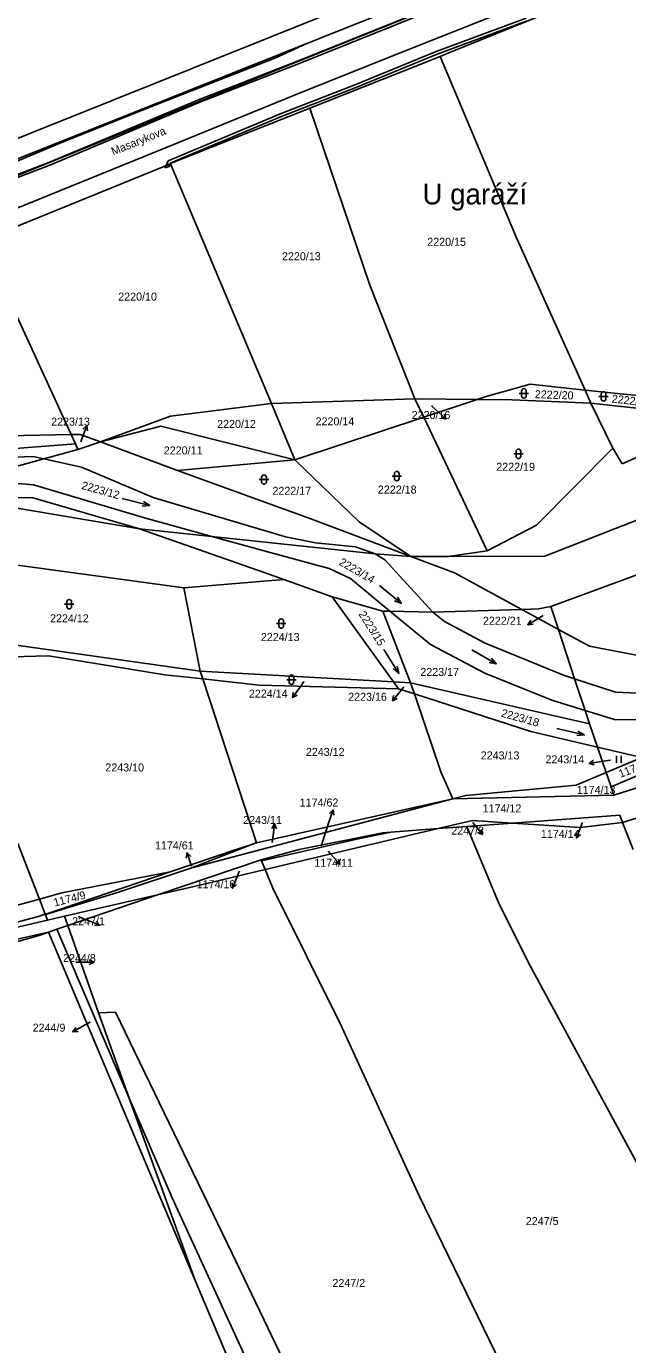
# Model space of a CAD drawing. Extents: x -785744 to -782822, y -1067550 to -1063910.
# Drawn here: x -785310.3 to -785182.6, y -1066179.1 to -1065899 of the extents above; entities that cross this region are included whole.
import ezdxf

# ---------------------------------------------------------------- set-up
doc = ezdxf.new("R2010")
doc.units = 0
for name, color, linetype in [('Hranice parcel', 7, 'Continuous'), ('Parcelní čísla', 7, 'Continuous'), ('Pop_ČP_popisy', 7, 'Continuous'), ('Vnitřní kresba', 7, 'Continuous'), ('Věcná břemena k části', 7, 'Continuous'), ('Značky kultur', 7, 'Continuous')]:
    doc.layers.add(name, color=color, linetype=linetype)

msp = doc.modelspace()

# ---------------------------------------------------------------- linework, layer by layer
at = {"layer": 'Hranice parcel'}
for p, q in [((-785222.83, -1066069.41), (-785232.95, -1066070.16)), ((-785261.44, -1066072.42), (-785262.68, -1066072.9)), ((-785239.51, -1066071.52), (-785260.38, -1066076.3)), ((-785232.95, -1066070.16), (-785239.51, -1066071.52)), ((-785232.95, -1066070.16), (-785234.62, -1066070.29)), ((-785279.81, -1066078.64), (-785265.58, -1066073.82)), ((-785262.68, -1066072.9), (-785275.19, -1066077.74)), ((-785265.58, -1066073.82), (-785262.68, -1066072.9)), ((-785260.38, -1066076.3), (-785260.49, -1066076.04)), ((-785260.38, -1066076.3), (-785259.61, -1066078.14)), ((-785305.81, -1066087.44), (-785279.81, -1066078.64)), ((-785302.77, -1066083.1), (-785279.81, -1066078.64)), ((-785307.56, -1066084.4), (-785306.31, -1066087.61)), ((-785347.65, -1066098.84), (-785309.38, -1066088.5)), ((-785309.38, -1066088.5), (-785307.82, -1066088.07)), ((-785307.82, -1066088.07), (-785306.31, -1066087.61)), ((-785306.31, -1066087.61), (-785305.81, -1066087.44)), ((-785306.31, -1066087.61), (-785306.29, -1066087.67)), ((-785308.33, -1066092.37), (-785307.21, -1066092)), ((-785307.21, -1066092), (-785305.62, -1066091.4)), ((-785322.36, -1066096.16), (-785308.33, -1066092.37))]:
    msp.add_line(p, q, dxfattribs=at)
for points in [[(-785207.14, -1065880.56), (-785325.74, -1065928.19)], [(-785250.75, -1065902.6), (-785197.53, -1065881.36)], [(-785220.59, -1065904.6), (-785179.96, -1065888.08)], [(-785314.69, -1065928.12), (-785250.75, -1065902.6)], [(-785257.53, -1065905.7), (-785250.75, -1065902.6)], [(-785284.09, -1065916.11), (-785257.53, -1065905.7)], [(-785238.88, -1065911.89), (-785222.42, -1065905.33)], [(-785222.42, -1065905.33), (-785220.59, -1065904.6)], [(-785222.42, -1065905.33), (-785206.19, -1065943.9)], [(-785250.12, -1065916.34), (-785238.88, -1065911.89)], [(-785303.39, -1065923.87), (-785284.09, -1065916.11)], [(-785279.19, -1065927.92), (-785250.12, -1065916.34)], [(-785250.12, -1065916.34), (-785237.36, -1065953.97)], [(-785314.49, -1065928.53), (-785303.39, -1065923.87)], [(-785319.83, -1065944.49), (-785279.73, -1065928.14)], [(-785279.73, -1065928.14), (-785279.19, -1065927.92)], [(-785279.73, -1065928.14), (-785258.25, -1065979.08)], [(-785319.83, -1065944.49), (-785300.79, -1065985.7)], [(-785206.19, -1065943.9), (-785191.66, -1065976.25)], [(-785237.36, -1065953.97), (-785227.79, -1065978.07)], [(-785212.64, -1065977.59), (-785203.33, -1065974.98)], [(-785203.33, -1065974.98), (-785191.66, -1065976.25)], [(-785191.66, -1065976.25), (-785184.13, -1065977.07)], [(-785191.66, -1065976.25), (-785190.43, -1065978.99)], [(-785184.13, -1065977.07), (-785174.49, -1065977.94)], [(-785279.71, -1065981.82), (-785258.25, -1065979.08)], [(-785258.25, -1065979.08), (-785227.79, -1065978.07)], [(-785258.25, -1065979.08), (-785253.28, -1065991.08)], [(-785227.79, -1065978.07), (-785214.57, -1065978.23)], [(-785227.79, -1065978.07), (-785225.92, -1065982)], [(-785225.92, -1065982), (-785214.57, -1065978.23)], [(-785214.57, -1065978.23), (-785212.64, -1065977.59)], [(-785214.57, -1065978.23), (-785207.2, -1065978.32)], [(-785207.2, -1065978.32), (-785190.43, -1065978.99)], [(-785190.43, -1065978.99), (-785185.75, -1065988.61)], [(-785190.43, -1065978.99), (-785175.5, -1065980.64)], [(-785183.81, -1065991.89), (-785152.81, -1065978.18)], [(-785294.59, -1065987.27), (-785279.71, -1065981.82)], [(-785253.28, -1065991.08), (-785225.92, -1065982)], [(-785225.92, -1065982), (-785212.45, -1066010.37)], [(-785300.79, -1065985.7), (-785298.94, -1065985.66)], [(-785298.94, -1065985.66), (-785294.59, -1065987.27)], [(-785294.59, -1065987.27), (-785281.75, -1065983.91)], [(-785281.75, -1065983.91), (-785253.28, -1065991.08)], [(-785347.44, -1065991.32), (-785299.9, -1065987.63)], [(-785317.58, -1065986.03), (-785300.79, -1065985.7)], [(-785300.79, -1065985.7), (-785299.9, -1065987.63)], [(-785299.9, -1065987.63), (-785299.37, -1065988.85)], [(-785299.37, -1065988.85), (-785294.59, -1065987.27)], [(-785294.59, -1065987.27), (-785278.2, -1065993.34)], [(-785322.59, -1065995.21), (-785306.66, -1065990.85)], [(-785306.66, -1065990.85), (-785299.37, -1065988.85)], [(-785278.2, -1065993.34), (-785253.28, -1065991.08)], [(-785253.28, -1065991.08), (-785239.61, -1066004.23)], [(-785201.98, -1066004.94), (-785185.75, -1065988.61)], [(-785185.75, -1065988.61), (-785183.81, -1065991.89)], [(-785278.2, -1065993.34), (-785249.92, -1066003.59)], [(-785200.18, -1066011.52), (-785162.06, -1065996.56)], [(-785333.21, -1065999.53), (-785309.14, -1065999.06)], [(-785309.14, -1065999.06), (-785286.29, -1066005.72)], [(-785314.81, -1066000.94), (-785286.29, -1066005.72)], [(-785249.92, -1066003.59), (-785228.67, -1066011.6)], [(-785239.61, -1066004.23), (-785228.67, -1066011.6)], [(-785212.45, -1066010.37), (-785201.98, -1066004.94)], [(-785286.29, -1066005.72), (-785259.85, -1066015)], [(-785286.29, -1066005.72), (-785270.95, -1066007.35)], [(-785270.95, -1066007.35), (-785236.28, -1066011.04)], [(-785220.77, -1066011.58), (-785212.45, -1066010.37)], [(-785198.92, -1066022.23), (-785162.54, -1066008.82)], [(-785315.32, -1066012.99), (-785276.92, -1066018.23)], [(-785236.28, -1066011.04), (-785228.67, -1066011.6)], [(-785228.67, -1066011.6), (-785220.77, -1066011.58)], [(-785228.67, -1066011.6), (-785219.38, -1066015.1)], [(-785220.77, -1066011.58), (-785200.18, -1066011.52)], [(-785259.85, -1066015), (-785255.62, -1066016.52)], [(-785219.38, -1066015.1), (-785205.1, -1066022.86)], [(-785276.92, -1066018.23), (-785255.62, -1066016.52)], [(-785276.92, -1066018.23), (-785273.41, -1066035.98)], [(-785255.62, -1066016.52), (-785245.38, -1066020.21)], [(-785245.38, -1066020.21), (-785232.33, -1066038.23)], [(-785245.38, -1066020.21), (-785234.61, -1066023.19)], [(-785234.61, -1066023.19), (-785228.72, -1066038.43)], [(-785234.61, -1066023.19), (-785233.11, -1066023.23)], [(-785233.11, -1066023.23), (-785224.03, -1066023.45)], [(-785224.03, -1066023.45), (-785205.1, -1066022.86)], [(-785205.1, -1066022.86), (-785201.53, -1066022.75)], [(-785205.1, -1066022.86), (-785197.32, -1066027.09)], [(-785201.53, -1066022.75), (-785198.92, -1066022.23)], [(-785198.92, -1066022.23), (-785197.32, -1066027.09)], [(-785197.32, -1066027.09), (-785190.71, -1066030.68)], [(-785197.32, -1066027.09), (-785193.88, -1066037.57)], [(-785325.51, -1066028.59), (-785273.41, -1066035.98)], [(-785324.1, -1066033.23), (-785305.6, -1066032.68)], [(-785305.6, -1066032.68), (-785280.94, -1066036.75)], [(-785190.71, -1066030.68), (-785176.34, -1066033.39)], [(-785273.41, -1066035.98), (-785272.87, -1066037.63)], [(-785273.41, -1066035.98), (-785232.33, -1066038.23)], [(-785280.94, -1066036.75), (-785272.87, -1066037.63)], [(-785272.87, -1066037.63), (-785260.87, -1066038.95)], [(-785272.87, -1066037.63), (-785261.44, -1066072.42)], [(-785232.33, -1066038.23), (-785231.27, -1066039.69)], [(-785232.33, -1066038.23), (-785228.72, -1066038.43)], [(-785228.72, -1066038.43), (-785227.92, -1066040.78)], [(-785228.72, -1066038.43), (-785190.72, -1066047.18)], [(-785193.88, -1066037.57), (-785191.66, -1066044.33)], [(-785260.87, -1066038.95), (-785231.27, -1066039.69)], [(-785231.27, -1066039.69), (-785227.92, -1066040.78)], [(-785227.92, -1066040.78), (-785203.2, -1066048.82)], [(-785227.92, -1066040.78), (-785222.31, -1066057.36)], [(-785191.66, -1066044.33), (-785190.72, -1066047.18)], [(-785190.72, -1066047.18), (-785189.04, -1066052.11)], [(-785203.2, -1066048.82), (-785189.04, -1066052.11)], [(-785189.04, -1066052.11), (-785179.58, -1066054.3)], [(-785189.04, -1066052.11), (-785187.19, -1066057.5)], [(-785187.19, -1066057.5), (-785179.58, -1066054.3)], [(-785186.15, -1066060.55), (-785170.29, -1066053.77)], [(-785185.56, -1066062.29), (-785164.58, -1066055.67)], [(-785222.31, -1066057.36), (-785219.72, -1066063.1)], [(-785193.54, -1066060.17), (-785187.19, -1066057.5)], [(-785187.19, -1066057.5), (-785186.15, -1066060.55)], [(-785216.97, -1066062.37), (-785193.54, -1066060.17)], [(-785186.15, -1066060.55), (-785185.56, -1066062.29)], [(-785275.19, -1066077.74), (-785219.72, -1066063.1)], [(-785261.44, -1066072.42), (-785219.72, -1066063.1)], [(-785219.72, -1066063.1), (-785185.56, -1066062.29)], [(-785219.72, -1066063.1), (-785216.97, -1066062.37)], [(-785207.09, -1066068.24), (-785184.29, -1066066.55)], [(-785184.29, -1066066.55), (-785183.68, -1066068.11)], [(-785183.68, -1066068.11), (-785179.36, -1066066.76)], [(-785259.61, -1066078.14), (-785222.83, -1066069.41)], [(-785222.83, -1066069.41), (-785215.56, -1066067.68)], [(-785222.83, -1066069.41), (-785216.75, -1066068.95)], [(-785216.75, -1066068.95), (-785207.09, -1066068.24)], [(-785216.75, -1066068.95), (-785209.91, -1066085.48)], [(-785215.56, -1066067.68), (-785207.09, -1066068.24)], [(-785207.09, -1066068.24), (-785192.69, -1066069.18)], [(-785192.69, -1066069.18), (-785183.68, -1066068.11)], [(-785183.68, -1066068.11), (-785181.44, -1066073.86)], [(-785252.41, -1066073.87), (-785234.62, -1066070.29)], [(-785312.13, -1066072.62), (-785307.56, -1066084.4)], [(-785260.49, -1066076.04), (-785252.41, -1066073.87)], [(-785290.97, -1066082.99), (-785275.19, -1066077.74)], [(-785282.47, -1066083.51), (-785260.49, -1066076.04)], [(-785274.42, -1066081.66), (-785259.61, -1066078.14)], [(-785259.61, -1066078.14), (-785257.96, -1066082.07)], [(-785307.56, -1066084.4), (-785302.77, -1066083.1)], [(-785306.29, -1066087.67), (-785290.97, -1066082.99)], [(-785302.25, -1066088.04), (-785282.47, -1066083.51)], [(-785301.56, -1066089.99), (-785282.47, -1066083.51)], [(-785282.47, -1066083.51), (-785274.42, -1066081.66)], [(-785257.96, -1066082.07), (-785243.69, -1066110.86)], [(-785335.79, -1066092.09), (-785307.56, -1066084.4)], [(-785209.91, -1066085.48), (-785203.33, -1066098.55)], [(-785305.82, -1066088.87), (-785334.54, -1066095.57)], [(-785306.29, -1066087.67), (-785305.82, -1066088.87)], [(-785302.25, -1066088.04), (-785305.82, -1066088.87)], [(-785302.25, -1066088.04), (-785301.56, -1066089.99)], [(-785347.91, -1066100.91), (-785305.62, -1066091.4)], [(-785305.62, -1066091.4), (-785303.86, -1066090.77)], [(-785305.62, -1066091.4), (-785274.47, -1066165.47)], [(-785303.86, -1066090.77), (-785301.56, -1066089.99)], [(-785303.86, -1066090.77), (-785288.47, -1066126.67)], [(-785301.56, -1066089.99), (-785295.01, -1066108.55)], [(-785203.33, -1066098.55), (-785180.2, -1066141.37)], [(-785295.01, -1066108.55), (-785291.42, -1066108.43)], [(-785295.01, -1066108.55), (-785288.47, -1066126.67)], [(-785291.42, -1066108.43), (-785266.59, -1066159.73)], [(-785243.69, -1066110.86), (-785226.82, -1066147.6)], [(-785288.47, -1066126.67), (-785274.47, -1066165.47)], [(-785288.47, -1066126.67), (-785279.38, -1066147.88)], [(-785279.38, -1066147.88), (-785251.45, -1066208.61)], [(-785226.82, -1066147.6), (-785192.26, -1066218.67)], [(-785266.59, -1066159.73), (-785208.74, -1066280.35)], [(-785274.47, -1066165.47), (-785254.3, -1066213.22)]]:
    msp.add_lwpolyline(points, dxfattribs=at)
at = {"layer": 'Pop_ČP_popisy'}
for p, q in [((-785223.41, -1065980.38), (-785221.18, -1065982.39)), ((-785298.53, -1065986.62), (-785297.5, -1065983.8)), ((-785201.24, -1066024.56), (-785203.82, -1066026.1)), ((-785252.07, -1066039.15), (-785253.8, -1066041.6)), ((-785230.67, -1066039.93), (-785232.56, -1066042.26)), ((-785187.82, -1066055.09), (-785190.78, -1066055.56)), ((-785246.13, -1066068.3), (-785245.19, -1066065.45)), ((-785257.98, -1066071.42), (-785257.6, -1066068.44)), ((-785215.34, -1066068.36), (-785213.46, -1066070.7)), ((-785192.4, -1066068.61), (-785193.47, -1066071.41)), ((-785275.25, -1066077.41), (-785276.2, -1066074.56)), ((-785245.76, -1066074.79), (-785243.72, -1066076.99)), ((-785265.42, -1066079.29), (-785266.52, -1066082.08)), ((-785297.55, -1066088.83), (-785294.76, -1066089.95)), ((-785298.98, -1066097.81), (-785295.98, -1066097.77)), ((-785297.83, -1066111.15), (-785300.47, -1066112.57))]:
    msp.add_line(p, q, dxfattribs=at)
for points in [[(-785224.28, -1065979.6), (-785223.41, -1065980.38)], [(-785221.59, -1065981.35), (-785221.18, -1065982.39), (-785222.26, -1065982.09)], [(-785298.31, -1065984.57), (-785297.5, -1065983.8), (-785297.38, -1065984.91)], [(-785298.75, -1065987.23), (-785298.53, -1065986.62)], [(-785200.58, -1066024.17), (-785201.24, -1066024.56)], [(-785202.7, -1066026.01), (-785203.82, -1066026.1), (-785203.21, -1066025.15)], [(-785251.41, -1066038.2), (-785252.07, -1066039.15)], [(-785252.81, -1066041.07), (-785253.8, -1066041.6), (-785253.63, -1066040.5)], [(-785231.54, -1066041.8), (-785232.56, -1066042.26), (-785232.32, -1066041.17)], [(-785230.17, -1066039.32), (-785230.67, -1066039.93)], [(-785189.72, -1066055.89), (-785190.78, -1066055.56), (-785189.87, -1066054.91)], [(-785186.26, -1066054.85), (-785187.82, -1066055.09)], [(-785245.98, -1066066.24), (-785245.19, -1066065.45), (-785245.03, -1066066.56)], [(-785258.22, -1066069.37), (-785257.6, -1066068.44), (-785257.23, -1066069.5)], [(-785247.73, -1066073.15), (-785246.13, -1066068.3)], [(-785215.54, -1066068.11), (-785215.34, -1066068.36)], [(-785213.7, -1066069.61), (-785213.46, -1066070.7), (-785214.48, -1066070.23)], [(-785192.25, -1066068.21), (-785192.4, -1066068.61)], [(-785258.1, -1066072.35), (-785257.98, -1066071.42)], [(-785192.65, -1066070.66), (-785193.47, -1066071.41), (-785193.58, -1066070.3)], [(-785276.36, -1066075.67), (-785276.2, -1066074.56), (-785275.41, -1066075.35)], [(-785246.26, -1066074.25), (-785245.76, -1066074.79)], [(-785244.03, -1066075.92), (-785243.72, -1066076.99), (-785244.77, -1066076.6)], [(-785265.1, -1066078.47), (-785265.42, -1066079.29)], [(-785265.69, -1066081.33), (-785266.52, -1066082.08), (-785266.62, -1066080.97)], [(-785299.33, -1066088.12), (-785297.55, -1066088.83)], [(-785295.51, -1066089.11), (-785294.76, -1066089.95), (-785295.88, -1066090.04)], [(-785296.99, -1066097.28), (-785295.98, -1066097.77), (-785296.97, -1066098.28)], [(-785299.84, -1066097.82), (-785298.98, -1066097.81)], [(-785299.36, -1066112.54), (-785300.47, -1066112.57), (-785299.83, -1066111.65)], [(-785296.76, -1066110.58), (-785297.83, -1066111.15)]]:
    msp.add_lwpolyline(points, dxfattribs=at)
at = {"layer": 'Vnitřní kresba'}
for points in [[(-785256.56, -1065907.95), (-785209.33, -1065888.96)], [(-785233.76, -1065905.73), (-785206.77, -1065895.03)], [(-785253.73, -1065913.75), (-785233.76, -1065905.73)], [(-785282.98, -1065918.75), (-785256.56, -1065907.95)], [(-785280.75, -1065924.78), (-785253.73, -1065913.75)], [(-785344.86, -1065943.87), (-785282.98, -1065918.75)], [(-785341.29, -1065949.37), (-785280.75, -1065924.78)], [(-785330.1, -1065991.15), (-785308.89, -1065990.36)], [(-785308.89, -1065990.36), (-785306.66, -1065990.85)], [(-785306.66, -1065990.85), (-785298.6, -1065992.61)], [(-785298.6, -1065992.61), (-785283.37, -1065999.1)], [(-785322.59, -1065995.21), (-785308.84, -1065996.4)], [(-785308.84, -1065996.4), (-785285.26, -1066003.41)], [(-785283.37, -1065999.1), (-785255.31, -1066007.46)], [(-785285.26, -1066003.41), (-785270.95, -1066007.35)], [(-785270.95, -1066007.35), (-785256.98, -1066011.2)], [(-785255.31, -1066007.46), (-785248.93, -1066008.7)], [(-785248.93, -1066008.7), (-785240.41, -1066009.57)], [(-785240.41, -1066009.57), (-785236.28, -1066011.04)], [(-785256.98, -1066011.2), (-785246.01, -1066014.16)], [(-785236.28, -1066011.04), (-785234.17, -1066012.29)], [(-785234.17, -1066012.29), (-785224.03, -1066023.45)], [(-785246.01, -1066014.16), (-785241.51, -1066016.3)], [(-785241.51, -1066016.3), (-785233.11, -1066023.23)], [(-785233.11, -1066023.23), (-785224.5, -1066030.33)], [(-785224.03, -1066023.45), (-785221.5, -1066025.4)], [(-785221.5, -1066025.4), (-785212.87, -1066030.02)], [(-785224.5, -1066030.33), (-785212.97, -1066036.37)], [(-785212.87, -1066030.02), (-785196.22, -1066036.8)], [(-785212.97, -1066036.37), (-785198.73, -1066042.15)], [(-785196.22, -1066036.8), (-785193.88, -1066037.57)], [(-785193.88, -1066037.57), (-785185.23, -1066040.4)], [(-785185.23, -1066040.4), (-785178.98, -1066040.68)], [(-785198.73, -1066042.15), (-785191.66, -1066044.33)], [(-785191.66, -1066044.33), (-785185.44, -1066046.24)], [(-785185.44, -1066046.24), (-785180.3, -1066046.33)]]:
    msp.add_lwpolyline(points, dxfattribs=at)
at = {"layer": 'Věcná břemena k části'}
for points in [[(-785221.52, -1065893.8), (-785252.38, -1065906.19)], [(-785252.16, -1065906.75), (-785221.3, -1065894.36)], [(-785204.18, -1065897.25), (-785223.27, -1065904.3)], [(-785223.05, -1065904.86), (-785203.96, -1065897.81)], [(-785223.27, -1065904.3), (-785240.35, -1065911.32)], [(-785252.38, -1065906.19), (-785273.74, -1065914.54)], [(-785273.52, -1065915.1), (-785252.16, -1065906.75)], [(-785240.13, -1065911.88), (-785223.05, -1065904.86)], [(-785240.35, -1065911.32), (-785256.19, -1065917.47)], [(-785255.97, -1065918.03), (-785240.13, -1065911.88)], [(-785273.74, -1065914.54), (-785305.56, -1065927.86)], [(-785305.34, -1065928.42), (-785273.52, -1065915.1)], [(-785256.19, -1065917.47), (-785277.18, -1065926.24)], [(-785276.94, -1065926.8), (-785255.97, -1065918.03)], [(-785277.18, -1065926.24), (-785280.23, -1065927.56)], [(-785279.77, -1065928.02), (-785276.94, -1065926.8)], [(-785305.56, -1065927.86), (-785321.22, -1065933.87)], [(-785321, -1065934.43), (-785305.34, -1065928.42)], [(-785280.71, -1065928.72), (-785280.89, -1065928.79)], [(-785280.89, -1065928.79), (-785280.81, -1065929)], [(-785280.81, -1065929), (-785279.87, -1065928.64)], [(-785280.62, -1065928.5), (-785280.71, -1065928.72)], [(-785280.23, -1065927.56), (-785280.62, -1065928.5)], [(-785279.84, -1065928.18), (-785280.62, -1065928.5)], [(-785280.62, -1065928.5), (-785279.84, -1065928.18)], [(-785279.95, -1065928.44), (-785279.84, -1065928.18)], [(-785279.87, -1065928.64), (-785279.95, -1065928.44)], [(-785279.84, -1065928.18), (-785279.77, -1065928.02)]]:
    msp.add_lwpolyline(points, dxfattribs=at)
at = {"layer": 'Značky kultur'}
for p, q in [((-785205.65, -1065976.94), (-785203.65, -1065976.94)), ((-785205.15, -1065977.44), (-785205.15, -1065976.44)), ((-785204.15, -1065976.44), (-785204.15, -1065977.44)), ((-785188.22, -1065978.09), (-785188.22, -1065977.09)), ((-785187.22, -1065977.09), (-785187.22, -1065978.09)), ((-785188.72, -1065977.59), (-785186.72, -1065977.59)), ((-785206.81, -1065989.79), (-785204.81, -1065989.79)), ((-785206.31, -1065990.29), (-785206.31, -1065989.29)), ((-785205.31, -1065989.29), (-785205.31, -1065990.29)), ((-785232.15, -1065995.02), (-785232.15, -1065994.02)), ((-785231.15, -1065994.02), (-785231.15, -1065995.02)), ((-785260.86, -1065995.27), (-785258.86, -1065995.27)), ((-785260.36, -1065995.77), (-785260.36, -1065994.77)), ((-785259.36, -1065994.77), (-785259.36, -1065995.77)), ((-785232.65, -1065994.52), (-785230.65, -1065994.52)), ((-785302.23, -1066021.74), (-785300.23, -1066021.74)), ((-785301.73, -1066022.24), (-785301.73, -1066021.24)), ((-785300.73, -1066021.24), (-785300.73, -1066022.24)), ((-785257.21, -1066025.86), (-785255.21, -1066025.86)), ((-785256.71, -1066026.36), (-785256.71, -1066025.36)), ((-785255.71, -1066025.36), (-785255.71, -1066026.36)), ((-785255.02, -1066037.78), (-785253.02, -1066037.78)), ((-785254.52, -1066038.28), (-785254.52, -1066037.28)), ((-785253.52, -1066037.28), (-785253.52, -1066038.28)), ((-785184.96, -1066055.48), (-785184.96, -1066053.98)), ((-785183.96, -1066055.48), (-785183.96, -1066053.98))]:
    msp.add_line(p, q, dxfattribs=at)
for points in [[(-785289.96, -1065999.31), (-785284.14, -1066000.79), (-785285.47, -1065999.93)], [(-785284.14, -1066000.79), (-785285.72, -1066000.9)], [(-785235.34, -1066017.78), (-785230.68, -1066021.56), (-785231.53, -1066020.23)], [(-785230.68, -1066021.56), (-785232.16, -1066021)], [(-785234.43, -1066031.37), (-785231.21, -1066036.43), (-785231.59, -1066034.9)], [(-785215.73, -1066031.44), (-785210.51, -1066034.4), (-785211.57, -1066033.23)], [(-785231.21, -1066036.43), (-785232.44, -1066035.43)], [(-785210.51, -1066034.4), (-785212.06, -1066034.1)], [(-785197.69, -1066048.14), (-785191.85, -1066049.52), (-785193.2, -1066048.69)], [(-785191.85, -1066049.52), (-785193.42, -1066049.66)]]:
    msp.add_lwpolyline(points, dxfattribs=at)
for centre, start, end in [((-785204.65, -1065976.44), 0, 180), ((-785187.72, -1065977.09), 0, 180), ((-785204.65, -1065977.44), 180, 0), ((-785187.72, -1065978.09), 180, 0), ((-785205.81, -1065989.29), 0, 180), ((-785205.81, -1065990.29), 180, 0), ((-785231.65, -1065994.02), 0, 180), ((-785259.86, -1065994.77), 0, 180), ((-785259.86, -1065995.77), 180, 0), ((-785231.65, -1065995.02), 180, 0), ((-785301.23, -1066021.24), 0, 180), ((-785301.23, -1066022.24), 180, 0), ((-785256.21, -1066025.36), 0, 180), ((-785256.21, -1066026.36), 180, 0), ((-785254.02, -1066037.28), 0, 180), ((-785254.02, -1066038.28), 180, 0)]:
    msp.add_arc(centre, 0.5, start, end, dxfattribs=at)

# ---------------------------------------------------------------- texts
at = {"layer": 'Parcelní čísla'}
for s, height, p in [('2220/15', 1.7, (-785225.18, -1065945.59)), ('2220/13', 1.7, (-785256.03, -1065948.65)), ('2220/10', 1.7, (-785290.82, -1065957.23)), ('2220/16', 0.1, (-785224.28, -1065979.6)), ('2220/12', 1.7, (-785269.81, -1065984.29)), ('2220/14', 1.7, (-785248.9, -1065983.74)), ('2223/13', 0.1, (-785298.75, -1065987.23)), ('2220/11', 1.7, (-785281.14, -1065989.91)), ('2222/19', 1.7, (-785210.52, -1065993.39)), ('2222/17', 1.7, (-785258.07, -1065998.5)), ('2222/18', 1.7, (-785235.67, -1065998.22)), ('2224/12', 1.7, (-785305.31, -1066025.59)), ('2222/21', 0.1, (-785200.58, -1066024.17)), ('2224/13', 1.7, (-785260.52, -1066029.57)), ('2223/17', 1.7, (-785226.65, -1066036.98)), ('2224/14', 0.1, (-785251.41, -1066038.2)), ('2223/16', 0.1, (-785230.17, -1066039.32)), ('2243/12', 1.7, (-785250.96, -1066053.97)), ('2243/10', 1.7, (-785293.56, -1066057.28)), ('2243/13', 1.7, (-785213.82, -1066054.72)), ('2243/14', 0.1, (-785186.26, -1066054.85)), ('1174/13', 1.7, (-785193.42, -1066062.04)), ('1174/12', 1.7, (-785213.41, -1066065.98)), ('2247/3', 0.1, (-785215.54, -1066068.11)), ('1174/14', 0.1, (-785192.25, -1066068.21)), ('2243/11', 0.1, (-785258.1, -1066072.35)), ('1174/62', 0.1, (-785247.73, -1066073.15)), ('1174/11', 0.1, (-785246.26, -1066074.25)), ('1174/61', 0.1, (-785275.25, -1066077.41)), ('1174/10', 0.1, (-785265.1, -1066078.47)), ('2247/1', 0.1, (-785299.33, -1066088.12)), ('2244/8', 0.1, (-785299.84, -1066097.82)), ('2244/9', 0.1, (-785296.76, -1066110.58)), ('2247/5', 1.7, (-785204.25, -1066153.67)), ('2247/2', 1.7, (-785245.33, -1066166.81))]:
    msp.add_text(s, height=height, dxfattribs=at).set_placement(p)
for s, rotation, p in [('2222/20', 357.9501, (-785202.36, -1065977.95)), ('2222/23', 353.5437, (-785186.06, -1065978.87)), ('2223/12', 344.282, (-785298.74, -1065997.21)), ('2223/14', 329.748, (-785244.07, -1066013.27)), ('2223/15', 302.4998, (-785239.85, -1066023.86)), ('2223/18', 344.413, (-785209.61, -1066045.59)), ('1174/15', 20.9558, (-785184.14, -1066058.65)), ('1174/9', 14.2978, (-785304.33, -1066086))]:
    msp.add_text(s, height=1.7, rotation=rotation, dxfattribs=at).set_placement(p)
at = {"layer": 'Pop_ČP_popisy'}
msp.add_text('Masarykova', height=1.7, rotation=22.0313, dxfattribs=at).set_placement((-785291.89, -1065926.41))
for s, height, p in [('U garáží', 4.4, (-785226.2, -1065936.79)), ('2223/13', 1.7, (-785305.07, -1065983.8)), ('2220/16', 1.7, (-785228.49, -1065982.39)), ('2222/21', 1.7, (-785213.35, -1066026.1)), ('2224/14', 1.7, (-785263.07, -1066041.6)), ('2223/16', 1.7, (-785241.98, -1066042.26)), ('2243/14', 1.7, (-785200.07, -1066055.56)), ('1174/62', 1.7, (-785252.28, -1066064.73)), ('2243/11', 1.7, (-785264.28, -1066068.44)), ('2247/3', 1.7, (-785220.08, -1066070.7)), ('1174/14', 1.7, (-785201.05, -1066071.41)), ('1174/61', 1.7, (-785283.02, -1066073.85)), ('1174/11', 1.7, (-785249.17, -1066077.54)), ('1174/10', 1.7, (-785274.15, -1066082.08)), ('2247/1', 1.7, (-785300.61, -1066089.95)), ('2244/8', 1.7, (-785302.55, -1066097.77)), ('2244/9', 1.7, (-785309, -1066112.57))]:
    msp.add_text(s, height=height, dxfattribs=at).set_placement(p)

doc.saveas('drawing.dxf')
